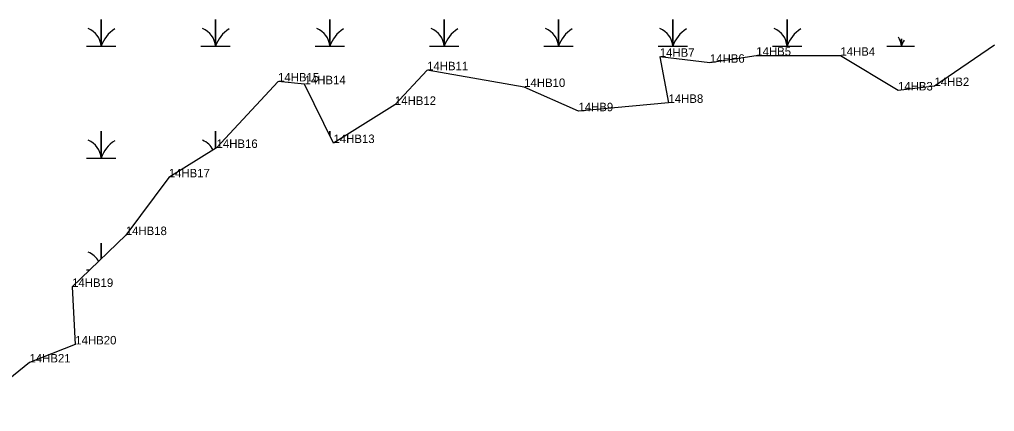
# Model space of a CAD drawing. Extents: x 2072529 to 2268796, y 436423 to 470397.
# Drawn here: x 2254011 to 2254584, y 443408 to 443639 of the extents above; entities that cross this region are included whole.
import ezdxf

# ---------------------------------------------------------------- set-up
doc = ezdxf.new("R2010")
doc.units = 0
for name, color, linetype in [('Exist Environmental Wetland Boundary', 7, 'Continuous'), ('Exist Environmental Wetland Boundary Cogo Comment', 7, 'Continuous'), ('Exist Environmental Wetland Boundary Cogo Point CELL', 7, 'Continuous'), ('Exist Hydro Swamp or Marsh', 7, 'Continuous')]:
    doc.layers.add(name, color=color, linetype=linetype)

msp = doc.modelspace()

# ---------------------------------------------------------------- linework, layer by layer
at = {"layer": 'Exist Environmental Wetland Boundary'}
msp.add_lwpolyline([(2254584.11, 443623.52), (2254548.8, 443599.52), (2254527.35, 443596.92), (2254493.46, 443617.36), (2254443.99, 443617.4), (2254416.71, 443613.24), (2254387.22, 443616.73), (2254392.34, 443589.61), (2254339.36, 443584.69), (2254307.45, 443598.96), (2254250.35, 443608.8), (2254231.42, 443588.44), (2254195.29, 443565.97), (2254178.27, 443600.57), (2254162.66, 443602.22), (2254126.49, 443563.09), (2254098.35, 443545.76), (2254073.08, 443511.79), (2254041.53, 443481.26), (2254043.38, 443447.42), (2254016.44, 443436.8), (2253980.84, 443407.93)], dxfattribs=at)
at = {"layer": 'Exist Environmental Wetland Boundary Cogo Point CELL'}
for p, q in [((2254584.11, 443623.52), (2254584.11, 443623.52)), ((2254387.22, 443616.73), (2254387.22, 443616.73)), ((2254416.71, 443613.24), (2254416.71, 443613.24)), ((2254443.99, 443617.4), (2254443.99, 443617.4)), ((2254493.46, 443617.36), (2254493.46, 443617.36)), ((2254250.35, 443608.8), (2254250.35, 443608.8)), ((2254162.66, 443602.22), (2254162.66, 443602.22)), ((2254178.27, 443600.57), (2254178.27, 443600.57)), ((2254307.45, 443598.96), (2254307.45, 443598.96)), ((2254527.35, 443596.92), (2254527.35, 443596.92)), ((2254548.8, 443599.52), (2254548.8, 443599.52)), ((2254231.42, 443588.44), (2254231.42, 443588.44)), ((2254339.36, 443584.69), (2254339.36, 443584.69)), ((2254392.34, 443589.61), (2254392.34, 443589.61)), ((2254126.49, 443563.09), (2254126.49, 443563.09)), ((2254195.29, 443565.97), (2254195.29, 443565.97)), ((2254098.35, 443545.76), (2254098.35, 443545.76)), ((2254073.08, 443511.79), (2254073.08, 443511.79)), ((2254041.53, 443481.26), (2254041.53, 443481.26)), ((2254043.38, 443447.42), (2254043.38, 443447.42)), ((2254016.44, 443436.8), (2254016.44, 443436.8))]:
    msp.add_line(p, q, dxfattribs=at)
at = {"layer": 'Exist Hydro Swamp or Marsh'}
for points in [[(2254049.99, 443622.92), (2254058.59, 443622.92), (2254058.59, 443638.7), (2254058.59, 443622.92), (2254067.19, 443622.92)], [(2254117.24, 443622.92), (2254125.84, 443622.92), (2254125.84, 443638.7), (2254125.84, 443622.92), (2254134.44, 443622.92)], [(2254184.49, 443622.92), (2254193.09, 443622.92), (2254193.09, 443638.7), (2254193.09, 443622.92), (2254201.69, 443622.92)], [(2254251.74, 443622.92), (2254260.34, 443622.92), (2254260.34, 443638.7), (2254260.34, 443622.92), (2254268.94, 443622.92)], [(2254318.99, 443622.92), (2254327.59, 443622.92), (2254327.59, 443638.7), (2254327.59, 443622.92), (2254336.19, 443622.92)], [(2254386.24, 443622.92), (2254394.84, 443622.92), (2254394.84, 443638.7), (2254394.84, 443622.92), (2254403.44, 443622.92)], [(2254453.49, 443622.92), (2254462.09, 443622.92), (2254462.09, 443638.7), (2254462.09, 443622.92), (2254470.69, 443622.92)], [(2254520.74, 443622.92), (2254529.34, 443622.92), (2254529.34, 443627.35)], [(2254529.34, 443627.35), (2254529.34, 443622.92), (2254536.98, 443622.92)], [(2254049.99, 443557.12), (2254058.59, 443557.12), (2254058.59, 443572.9), (2254058.59, 443557.12), (2254067.19, 443557.12)], [(2254125.84, 443562.69), (2254125.84, 443572.9), (2254125.84, 443562.69)], [(2254193.09, 443570.44), (2254193.09, 443572.9), (2254193.09, 443570.44)], [(2254058.59, 443497.77), (2254058.59, 443507.1), (2254058.59, 443497.77)], [(2254049.99, 443491.32), (2254051.93, 443491.32)]]:
    msp.add_lwpolyline(points, dxfattribs=at)
for centre, radius, start, end in [((2254046.32, 443622.03), 12.3, 4.14034, 67.53497), ((2254076.83, 443616.86), 19.22, 122.12745, 161.62219), ((2254113.57, 443622.03), 12.3, 4.14034, 67.53497), ((2254144.08, 443616.86), 19.22, 122.12745, 161.62219), ((2254180.82, 443622.03), 12.3, 4.14034, 67.53497), ((2254211.33, 443616.86), 19.22, 122.12745, 161.62219), ((2254248.07, 443622.03), 12.3, 4.14034, 67.53497), ((2254278.58, 443616.86), 19.22, 122.12745, 161.62219), ((2254315.32, 443622.03), 12.3, 4.14034, 67.53497), ((2254345.83, 443616.86), 19.22, 122.12745, 161.62219), ((2254382.57, 443622.03), 12.3, 4.14034, 67.53497), ((2254413.08, 443616.86), 19.22, 122.12745, 161.62219), ((2254449.82, 443622.03), 12.3, 4.14034, 67.53497), ((2254480.33, 443616.86), 19.22, 122.12745, 161.62219), ((2254517.07, 443622.03), 12.3, 4.14034, 30.86966), ((2254547.58, 443616.86), 19.22, 150.11758, 161.62219), ((2254046.32, 443556.23), 12.3, 4.14034, 67.53497), ((2254076.83, 443551.06), 19.22, 122.12745, 161.62219), ((2254113.57, 443556.23), 12.3, 27.25274, 67.53497), ((2254046.32, 443490.43), 12.3, 28.68105, 67.53497)]:
    msp.add_arc(centre, radius, start, end, dxfattribs=at)

# ---------------------------------------------------------------- texts
at = {"layer": 'Exist Environmental Wetland Boundary Cogo Comment'}
for s, p in [('14HB7', (2254387.22, 443616.73)), ('14HB5', (2254443.99, 443617.4)), ('14HB4', (2254493.46, 443617.36)), ('14HB11', (2254250.35, 443608.8)), ('14HB6', (2254416.71, 443613.24)), ('14HB15', (2254162.66, 443602.22)), ('14HB14', (2254178.27, 443600.57)), ('14HB10', (2254307.45, 443598.96)), ('14HB3', (2254527.35, 443596.92)), ('14HB2', (2254548.8, 443599.52)), ('14HB12', (2254231.42, 443588.44)), ('14HB8', (2254392.34, 443589.61)), ('14HB9', (2254339.36, 443584.69)), ('14HB16', (2254126.49, 443563.09)), ('14HB13', (2254195.29, 443565.97)), ('14HB17', (2254098.35, 443545.76)), ('14HB18', (2254073.08, 443511.79)), ('14HB19', (2254041.53, 443481.26)), ('14HB20', (2254043.38, 443447.42)), ('14HB21', (2254016.44, 443436.8))]:
    msp.add_text(s, height=5, dxfattribs=at).set_placement(p)

doc.saveas('drawing.dxf')
